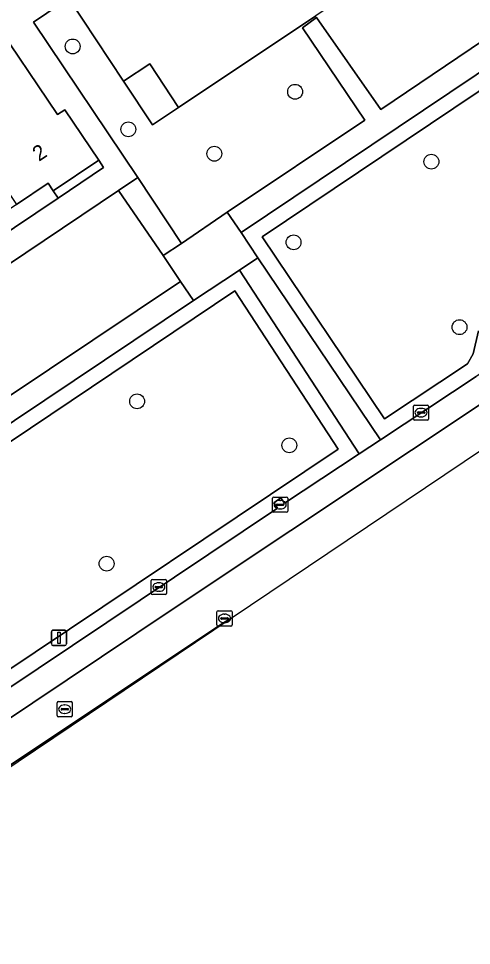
# Model space of a CAD drawing. Extents: x 158793 to 159888, y 384317 to 385256.
# Drawn here: x 159204 to 159233.9, y 384456.6 to 384517.6 of the extents above; entities that cross this region are included whole.
import ezdxf

# ---------------------------------------------------------------- set-up
doc = ezdxf.new("R2010")
doc.units = 0
for name, color, linetype in [('IMGEO_Boom', 7, 'Continuous'), ('IMGEO_Erf', 7, 'Continuous'), ('IMGEO_Groenvoorziening', 7, 'Continuous'), ('IMGEO_Kolk', 7, 'Continuous'), ('IMGEO_Lichtmast', 7, 'Continuous'), ('IMGEO_Pand', 7, 'Continuous'), ('IMGEO_Pand_nummerreeks', 7, 'Continuous'), ('IMGEO_Rijbaan_lokaal_gesloten', 7, 'Continuous'), ('IMGEO_Rijbaan_lokaal_open', 7, 'Continuous'), ('IMGEO_Rioolput', 7, 'Continuous'), ('IMGEO_Voetpad_gesloten', 7, 'Continuous'), ('IMGEO_Voetpad_open', 7, 'Continuous')]:
    doc.layers.add(name, color=color, linetype=linetype)

msp = doc.modelspace()

# ---------------------------------------------------------------- linework, layer by layer
at = {"layer": 'IMGEO_Boom'}
for centre in [(159207.588, 384515.752), (159222.246, 384512.765), (159211.255, 384510.291), (159216.92, 384508.688), (159231.225, 384508.163), (159222.142, 384502.851), (159233.077, 384497.268), (159211.836, 384492.386), (159221.868, 384489.488), (159209.823, 384481.694)]:
    msp.add_circle(centre, 0.489, dxfattribs=at)
at = {"layer": 'IMGEO_Erf'}
msp.add_lwpolyline([(159207.346, 384518.924), (159210.945, 384513.471), (159212.664, 384514.606), (159214.568, 384511.725), (159223.616, 384517.776)], dxfattribs=at)
msp.add_lwpolyline([(159206.622, 384505.769), (159206.308, 384506.238), (159205.968, 384506.745), (159203.887, 384505.347), (159201.618, 384503.823), (159201.958, 384503.317), (159202.273, 384502.848)], close=True, dxfattribs=at)
at = {"layer": 'IMGEO_Groenvoorziening'}
for points in [[(159243.246, 384530.917), (159243.228, 384530.957), (159241.597, 384529.862), (159239.965, 384528.766), (159226.859, 384519.981), (159225.239, 384518.88), (159223.616, 384517.776), (159214.568, 384511.725), (159212.847, 384510.589), (159210.945, 384513.471), (159207.346, 384518.924), (159206.77, 384518.535), (159205.013, 384517.35), (159211.891, 384507.124), (159214.765, 384502.787), (159217.766, 384504.842), (159226.837, 384510.895), (159222.724, 384516.979), (159223.652, 384517.648), (159227.883, 384511.597), (159247.382, 384524.762)], [(159209.626, 384507.786), (159209.317, 384508.258), (159206.308, 384506.238), (159206.622, 384505.769)], [(159214.687, 384500.279), (159213.555, 384501.983), (159210.619, 384506.269), (159164.23, 384475.096), (159163.873, 384474.855), (159167.018, 384470.057), (159170.757, 384472.562), (159171.524, 384471.418)], [(159221.089, 384485.353), (159220.833, 384485.71), (159221.307, 384486.027), (159221.556, 384485.678), (159226.472, 384488.93), (159218.58, 384501.018), (159215.549, 384499.032), (159172.348, 384470.087), (159172.733, 384469.542), (159180.469, 384458.188)], [(159225.084, 384489.227), (159218.275, 384499.657), (159173.77, 384469.796), (159180.738, 384459.571)], [(159173.77, 384469.796), (159218.275, 384499.657), (159225.084, 384489.227), (159180.738, 384459.571)]]:
    msp.add_lwpolyline(points, close=True, dxfattribs=at)
for points in [[(159273.701, 384516.735), (159264.068, 384530.653), (159259.833, 384527.888), (159258.272, 384530.067), (159218.685, 384503.496), (159219.791, 384501.832), (159227.863, 384489.85), (159234.165, 384494.018)], [(159266.587, 384515.738), (159267.81, 384515.334), (159268.144, 384515.272), (159268.503, 384515.357), (159272.238, 384517.091), (159263.801, 384529.281), (159259.578, 384526.528), (159258.024, 384528.696), (159220.064, 384503.217), (159228.138, 384491.231), (159233.613, 384494.852), (159233.972, 384495.518), (159234.338, 384497.035)], [(159234.338, 384497.035), (159233.972, 384495.518), (159233.613, 384494.852), (159228.138, 384491.231), (159220.064, 384503.217), (159258.024, 384528.696), (159259.578, 384526.528), (159263.801, 384529.281), (159272.238, 384517.091), (159268.503, 384515.357), (159268.144, 384515.272), (159267.81, 384515.334), (159266.587, 384515.738)]]:
    msp.add_lwpolyline(points, dxfattribs=at)
at = {"layer": 'IMGEO_Kolk'}
for p, q in [((159230.042, 384491.217), (159230.042, 384492.069)), ((159230.117, 384492.143), (159230.969, 384492.143)), ((159230.301, 384491.637), (159230.301, 384491.649)), ((159230.739, 384491.6), (159230.341, 384491.6)), ((159230.344, 384491.686), (159230.742, 384491.686)), ((159230.53, 384491.923), (159230.555, 384491.923)), ((159230.785, 384491.649), (159230.785, 384491.637)), ((159231.043, 384492.069), (159231.043, 384491.217)), ((159230.969, 384491.143), (159230.117, 384491.143)), ((159230.553, 384491.363), (159230.528, 384491.363)), ((159212.769, 384479.732), (159212.769, 384480.584)), ((159212.844, 384480.658), (159213.696, 384480.658)), ((159213.77, 384480.584), (159213.77, 384479.732)), ((159213.028, 384480.152), (159213.028, 384480.164)), ((159213.466, 384480.115), (159213.068, 384480.115)), ((159213.071, 384480.201), (159213.469, 384480.201)), ((159213.257, 384480.438), (159213.282, 384480.438)), ((159213.512, 384480.164), (159213.512, 384480.152)), ((159213.696, 384479.658), (159212.844, 384479.658)), ((159213.28, 384479.878), (159213.255, 384479.878))]:
    msp.add_line(p, q, dxfattribs=at)
for points in [[(159230.042, 384491.217), (159230.042, 384492.069)], [(159230.117, 384492.143), (159230.969, 384492.143)], [(159231.043, 384492.069), (159231.043, 384491.217)], [(159230.969, 384491.143), (159230.117, 384491.143)], [(159212.769, 384479.732), (159212.769, 384480.584)], [(159212.844, 384480.658), (159213.696, 384480.658)], [(159213.77, 384480.584), (159213.77, 384479.732)], [(159213.696, 384479.658), (159212.844, 384479.658)]]:
    msp.add_lwpolyline(points, dxfattribs=at)
for centre, radius, start, end in [((159230.119, 384492.067), 0.0765, 91.55205, 178.44795), ((159230.119, 384492.067), 0.0765, 91.55205, 178.44795), ((159230.341, 384491.646), 0.0403, 85.87752, 175.75265), ((159230.338, 384491.636), 0.0366, 178.93798, 274.71019), ((159230.742, 384491.643), 0.043, 264.86636, 352.45326), ((159230.746, 384491.648), 0.0386, 1.73085, 96.63898), ((159230.967, 384492.067), 0.0765, 1.55205, 88.44795), ((159230.967, 384492.067), 0.0765, 1.55205, 88.44795), ((159230.119, 384491.219), 0.0765, 181.55205, 268.44795), ((159230.119, 384491.219), 0.0765, 181.55205, 268.44795), ((159230.967, 384491.219), 0.0765, 271.55205, 358.44795), ((159230.967, 384491.219), 0.0765, 271.55205, 358.44795), ((159212.846, 384480.582), 0.0765, 91.55205, 178.44795), ((159212.846, 384480.582), 0.0765, 91.55205, 178.44795), ((159213.694, 384480.582), 0.0765, 1.55205, 88.44795), ((159213.694, 384480.582), 0.0765, 1.55205, 88.44795), ((159213.068, 384480.161), 0.0403, 85.87752, 175.75265), ((159213.065, 384480.151), 0.0366, 178.93798, 274.71019), ((159213.469, 384480.158), 0.043, 264.86636, 352.45326), ((159213.473, 384480.163), 0.0386, 1.73085, 96.63898), ((159212.846, 384479.734), 0.0765, 181.55205, 268.44795), ((159212.846, 384479.734), 0.0765, 181.55205, 268.44795), ((159213.694, 384479.734), 0.0765, 271.55205, 358.44795), ((159213.694, 384479.734), 0.0765, 271.55205, 358.44795)]:
    msp.add_arc(centre, radius, start, end, dxfattribs=at)
for centre, major_axis, ratio, start_param, end_param in [((159230.529, 384491.643), (-0.387, 0.002), 0.722429, 4.712389, 7.853982), ((159230.554, 384491.643), (-0.39, 0.002), 0.717154, 1.570796, 4.712389), ((159213.256, 384480.158), (-0.387, 0.002), 0.722429, 4.712389, 7.853982), ((159213.281, 384480.158), (-0.39, 0.002), 0.717154, 1.570796, 4.712389)]:
    msp.add_ellipse(centre, major_axis=major_axis, ratio=ratio, start_param=start_param, end_param=end_param, dxfattribs=at)
at = {"layer": 'IMGEO_Lichtmast'}
for p, q in [((159206.186, 384476.41), (159206.186, 384477.21)), ((159206.186, 384477.21), (159206.186, 384476.41)), ((159206.286, 384477.31), (159207.076, 384477.31)), ((159207.076, 384477.31), (159206.286, 384477.31)), ((159207.176, 384477.21), (159207.176, 384476.41)), ((159207.176, 384476.41), (159207.176, 384477.21)), ((159207.076, 384476.31), (159206.286, 384476.31)), ((159206.286, 384476.31), (159207.076, 384476.31))]:
    msp.add_line(p, q, dxfattribs=at)
msp.add_lwpolyline([(159206.606, 384477.185), (159206.756, 384477.185), (159206.756, 384476.435), (159206.606, 384476.435), (159206.606, 384477.185)], dxfattribs=at)
for centre, start, end in [((159206.286, 384477.21), 90, 180), ((159206.286, 384477.21), 90, 180), ((159207.076, 384477.21), 0, 90), ((159207.076, 384477.21), 360, 90), ((159206.286, 384476.41), 180, 270), ((159206.286, 384476.41), 180, 270), ((159207.076, 384476.41), 270, 0), ((159207.076, 384476.41), 270, 0)]:
    msp.add_arc(centre, 0.1, start, end, dxfattribs=at)
at = {"layer": 'IMGEO_Pand'}
for points in [[(159207.077, 384511.584), (159206.58, 384511.262), (159202.156, 384517.819), (159202.155, 384517.818), (159197.597, 384514.768), (159197.267, 384514.547), (159198.268, 384513.051), (159198.596, 384513.271), (159203.887, 384505.347), (159205.968, 384506.745), (159206.308, 384506.238), (159209.317, 384508.258)], [(159212.664, 384514.606), (159210.945, 384513.471), (159212.847, 384510.589), (159214.568, 384511.725)]]:
    msp.add_lwpolyline(points, close=True, dxfattribs=at)
at = {"layer": 'IMGEO_Rijbaan_lokaal_gesloten'}
for points in [[(159271.696, 384515.737), (159268.924, 384514.45), (159249.7, 384503.863), (159234.165, 384494.018), (159227.863, 384489.85), (159226.472, 384488.93), (159221.556, 384485.678), (159221.307, 384486.027), (159220.833, 384485.71), (159221.089, 384485.353), (159180.469, 384458.188), (159179.109, 384457.279), (159164.212, 384447.342), (159152.977, 384439.786), (159152.441, 384439.427), (159115.055, 384414.393), (159115.99, 384412.992), (159214.07, 384478.627), (159237.802, 384494.419), (159250.873, 384502.69), (159268.841, 384512.562), (159270.461, 384513.33), (159275.686, 384516.841), (159277.425, 384516.741)], [(159181.744, 384453.727), (159218.023, 384478.101), (159217.358, 384477.698), (159181.644, 384453.873), (159181.744, 384453.727)]]:
    msp.add_lwpolyline(points, dxfattribs=at)
at = {"layer": 'IMGEO_Rijbaan_lokaal_open'}
msp.add_lwpolyline([(159218.023, 384478.101), (159270.461, 384513.33), (159268.841, 384512.562), (159250.873, 384502.69), (159237.802, 384494.419), (159214.07, 384478.627), (159115.99, 384412.992), (159117.415, 384410.802), (159170.564, 384446.405), (159170.651, 384446.275), (159170.651, 384446.275), (159181.744, 384453.727), (159181.644, 384453.873), (159217.358, 384477.698), (159218.023, 384478.101)], dxfattribs=at)
at = {"layer": 'IMGEO_Rioolput'}
for p, q in [((159220.835, 384486.08), (159221.687, 384486.08)), ((159220.76, 384485.154), (159220.76, 384486.006)), ((159221.019, 384485.574), (159221.019, 384485.586)), ((159221.457, 384485.537), (159221.059, 384485.537)), ((159221.062, 384485.623), (159221.46, 384485.623)), ((159221.248, 384485.86), (159221.273, 384485.86)), ((159221.503, 384485.586), (159221.503, 384485.574)), ((159221.761, 384486.006), (159221.761, 384485.154)), ((159221.687, 384485.08), (159220.835, 384485.08)), ((159221.271, 384485.3), (159221.246, 384485.3)), ((159217.092, 384477.665), (159217.092, 384478.517)), ((159217.167, 384478.591), (159218.019, 384478.591)), ((159217.394, 384478.134), (159217.792, 384478.134)), ((159217.58, 384478.371), (159217.605, 384478.371)), ((159218.093, 384478.517), (159218.093, 384477.665)), ((159218.019, 384477.591), (159217.167, 384477.591)), ((159217.351, 384478.085), (159217.351, 384478.097)), ((159217.789, 384478.048), (159217.391, 384478.048)), ((159217.603, 384477.811), (159217.578, 384477.811)), ((159217.835, 384478.097), (159217.835, 384478.085)), ((159206.565, 384471.688), (159206.565, 384472.54)), ((159206.64, 384472.614), (159207.492, 384472.614)), ((159206.824, 384472.108), (159206.824, 384472.12)), ((159207.262, 384472.071), (159206.864, 384472.071)), ((159206.867, 384472.157), (159207.265, 384472.157)), ((159207.053, 384472.394), (159207.078, 384472.394)), ((159207.308, 384472.12), (159207.308, 384472.108)), ((159207.566, 384472.54), (159207.566, 384471.688)), ((159207.492, 384471.614), (159206.64, 384471.614)), ((159207.076, 384471.834), (159207.051, 384471.834))]:
    msp.add_line(p, q, dxfattribs=at)
for points in [[(159220.835, 384486.08), (159221.687, 384486.08)], [(159220.76, 384485.154), (159220.76, 384486.006)], [(159221.761, 384486.006), (159221.761, 384485.154)], [(159221.687, 384485.08), (159220.835, 384485.08)], [(159217.092, 384477.665), (159217.092, 384478.517)], [(159217.167, 384478.591), (159218.019, 384478.591)], [(159218.093, 384478.517), (159218.093, 384477.665)], [(159218.019, 384477.591), (159217.167, 384477.591)], [(159206.565, 384471.688), (159206.565, 384472.54)], [(159206.64, 384472.614), (159207.492, 384472.614)], [(159207.566, 384472.54), (159207.566, 384471.688)], [(159207.492, 384471.614), (159206.64, 384471.614)]]:
    msp.add_lwpolyline(points, dxfattribs=at)
for centre, radius, start, end in [((159220.837, 384486.004), 0.0765, 91.55205, 178.44795), ((159220.837, 384486.004), 0.0765, 91.55205, 178.44795), ((159221.685, 384486.004), 0.0765, 1.55205, 88.44795), ((159221.685, 384486.004), 0.0765, 1.55205, 88.44795), ((159221.059, 384485.583), 0.0403, 85.87752, 175.75265), ((159221.056, 384485.573), 0.0366, 178.93798, 274.71019), ((159221.46, 384485.58), 0.043, 264.86636, 352.45326), ((159221.464, 384485.585), 0.0386, 1.73085, 96.63898), ((159220.837, 384485.156), 0.0765, 181.55205, 268.44795), ((159220.837, 384485.156), 0.0765, 181.55205, 268.44795), ((159221.685, 384485.156), 0.0765, 271.55205, 358.44795), ((159221.685, 384485.156), 0.0765, 271.55205, 358.44795), ((159217.169, 384478.515), 0.0765, 91.55205, 178.44795), ((159217.169, 384478.515), 0.0765, 91.55205, 178.44795), ((159217.391, 384478.094), 0.0403, 85.87752, 175.75265), ((159217.796, 384478.096), 0.0386, 1.73085, 96.63898), ((159218.017, 384478.515), 0.0765, 1.55205, 88.44795), ((159218.017, 384478.515), 0.0765, 1.55205, 88.44795), ((159217.169, 384477.667), 0.0765, 181.55205, 268.44795), ((159217.169, 384477.667), 0.0765, 181.55205, 268.44795), ((159217.388, 384478.084), 0.0366, 178.93798, 274.71019), ((159217.792, 384478.091), 0.043, 264.86636, 352.45326), ((159218.017, 384477.667), 0.0765, 271.55205, 358.44795), ((159218.017, 384477.667), 0.0765, 271.55205, 358.44795), ((159206.642, 384472.538), 0.0765, 91.55205, 178.44795), ((159206.642, 384472.538), 0.0765, 91.55205, 178.44795), ((159206.864, 384472.117), 0.0403, 85.87752, 175.75265), ((159206.861, 384472.107), 0.0366, 178.93798, 274.71019), ((159207.265, 384472.114), 0.043, 264.86636, 352.45326), ((159207.269, 384472.119), 0.0386, 1.73085, 96.63898), ((159207.49, 384472.538), 0.0765, 1.55205, 88.44795), ((159207.49, 384472.538), 0.0765, 1.55205, 88.44795), ((159206.642, 384471.69), 0.0765, 181.55205, 268.44795), ((159206.642, 384471.69), 0.0765, 181.55205, 268.44795), ((159207.49, 384471.69), 0.0765, 271.55205, 358.44795), ((159207.49, 384471.69), 0.0765, 271.55205, 358.44795)]:
    msp.add_arc(centre, radius, start, end, dxfattribs=at)
for centre, major_axis, ratio, start_param, end_param in [((159221.247, 384485.58), (-0.387, 0.002), 0.722429, 4.712389, 7.853982), ((159221.272, 384485.58), (-0.39, 0.002), 0.717154, 1.570796, 4.712389), ((159217.579, 384478.091), (-0.387, 0.002), 0.722429, 4.712389, 7.853982), ((159217.604, 384478.091), (-0.39, 0.002), 0.717154, 1.570796, 4.712389), ((159207.052, 384472.114), (-0.387, 0.002), 0.722429, 4.712389, 7.853982), ((159207.077, 384472.114), (-0.39, 0.002), 0.717154, 1.570796, 4.712389)]:
    msp.add_ellipse(centre, major_axis=major_axis, ratio=ratio, start_param=start_param, end_param=end_param, dxfattribs=at)
at = {"layer": 'IMGEO_Voetpad_gesloten'}
for points in [[(159244.137, 384531.512), (159243.246, 384530.917), (159247.382, 384524.762), (159227.883, 384511.597), (159223.652, 384517.648), (159222.724, 384516.979), (159226.837, 384510.895), (159217.766, 384504.842), (159218.685, 384503.496), (159258.272, 384530.067), (159257.407, 384531.328), (159248.3, 384525.386)], [(159211.891, 384507.124), (159210.619, 384506.269), (159213.555, 384501.983), (159214.765, 384502.787)], [(159219.791, 384501.832), (159218.58, 384501.018), (159226.472, 384488.93), (159227.863, 384489.85)], [(159215.549, 384499.032), (159214.687, 384500.279), (159171.524, 384471.418), (159172.348, 384470.087)]]:
    msp.add_lwpolyline(points, close=True, dxfattribs=at)
at = {"layer": 'IMGEO_Voetpad_open'}
for points in [[(159166.298, 384479.197), (159166.523, 384478.87), (159166.119, 384478.572), (159163.183, 384476.655), (159164.23, 384475.096), (159210.619, 384506.269), (159211.891, 384507.124), (159205.013, 384517.35), (159206.77, 384518.535), (159200.91, 384527.313)], [(159199.572, 384526.415), (159204.346, 384519.298), (159202.156, 384517.819), (159206.58, 384511.262), (159207.077, 384511.584), (159209.317, 384508.258), (159209.626, 384507.786), (159206.622, 384505.769), (159202.273, 384502.848)]]:
    msp.add_lwpolyline(points, dxfattribs=at)
msp.add_lwpolyline([(159219.791, 384501.832), (159218.685, 384503.496), (159217.766, 384504.842), (159214.765, 384502.787), (159213.555, 384501.983), (159214.687, 384500.279), (159215.549, 384499.032), (159218.58, 384501.018)], close=True, dxfattribs=at)

# ---------------------------------------------------------------- texts
at = {"layer": 'IMGEO_Pand_nummerreeks'}
msp.add_text('2', height=1, rotation=33.88472, dxfattribs=at).set_placement((159205.368, 384508.148))

doc.saveas('drawing.dxf')
